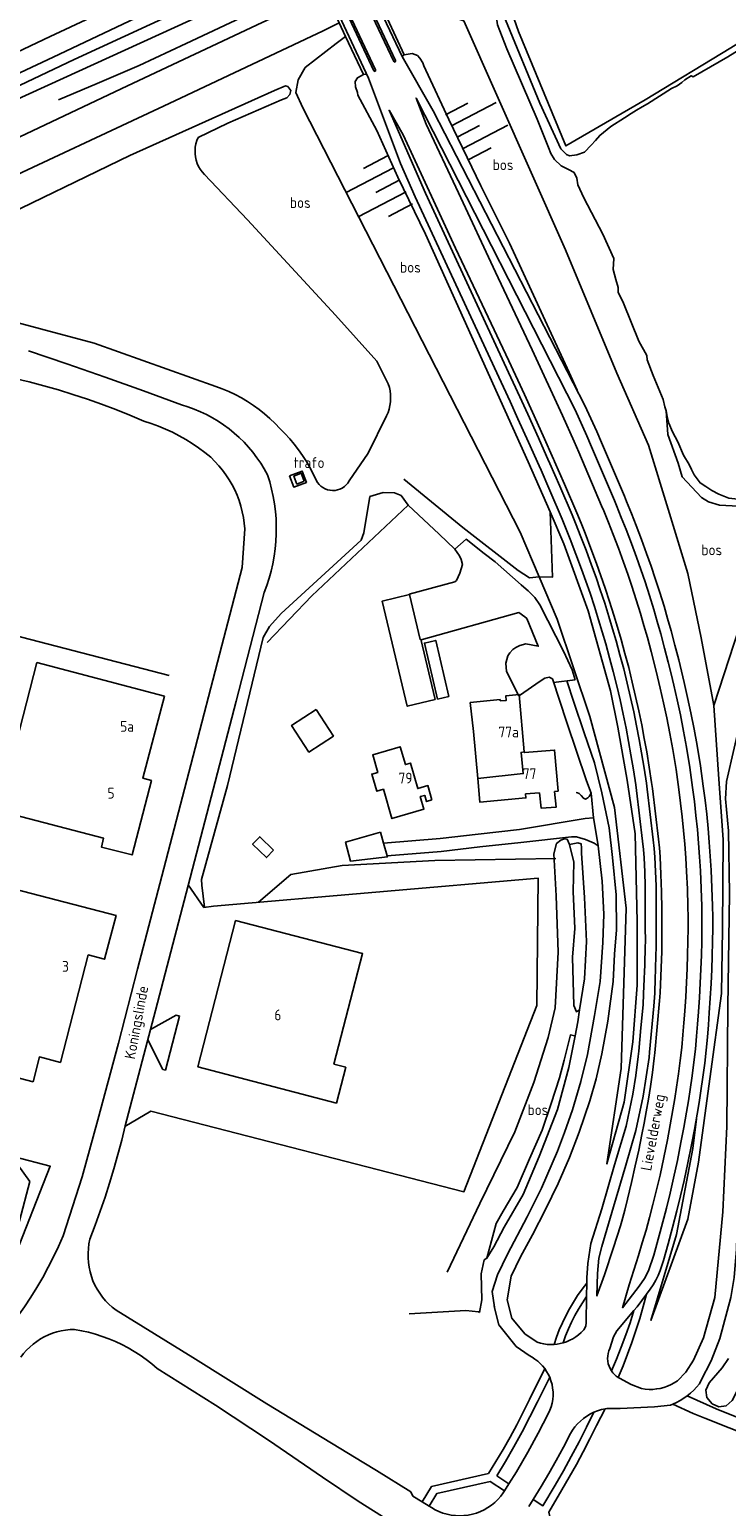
# Model space of a CAD drawing. Header units: metres. Extents: x 226218 to 240385, y 439369 to 449677.
# Tile 292 of 353: x 237043 to 237204, y 445986 to 446328. Entities that reach past the tile are written whole.
import ezdxf

# ---------------------------------------------------------------- set-up
doc = ezdxf.new("R2010")
doc.units = ezdxf.units.M
doc.header["$MEASUREMENT"] = 0
for name, color, linetype in [('BIJGEBOUW', 4, 'Continuous'), ('CULTUURAANDUIDING', 253, 'Continuous'), ('DAKRAND', 4, 'Continuous'), ('DAKRAND-BYG', 4, 'Continuous'), ('HEK', 253, 'Continuous'), ('HOOFDGEBOUW', 4, 'Continuous'), ('HOUTWAL', 253, 'Continuous'), ('HUISNUMMER', 253, 'Continuous'), ('INSTEEKSLOOT', 153, 'Continuous'), ('KANTVERH', 253, 'Continuous'), ('KANTWATER', 153, 'Continuous'), ('KNTGESLVERH', 253, 'Continuous'), ('KNTOPENVERH', 253, 'Continuous'), ('KUNSTWERK', 253, 'Continuous'), ('OVERVBOUW', 253, 'Continuous'), ('OVLIJNOBJ', 253, 'Continuous'), ('RASTER', 253, 'Continuous'), ('STRAATNAAM', 253, 'Continuous'), ('TALUD', 253, 'Continuous'), ('TUSSENMUUR', 253, 'Continuous')]:
    doc.layers.add(name, color=color, linetype=linetype)
doc.styles.get("Standard").update_dxf_attribs({"font": 'iso.shx'})

# ---------------------------------------------------------------- blocks, each defined once
blk = doc.blocks.new('TA', base_point=(75009.5, 300012))
for p, q in [((75009.5, 300012.5), (75010, 300012.5)), ((75009.5, 300012.25), (75010.5, 300012.25)), ((75009.5, 300012), (75010, 300012)), ((75009.5, 300011.75), (75010.5, 300011.75)), ((75009.5, 300011.5), (75010, 300011.5))]:
    blk.add_line(p, q)

msp = doc.modelspace()

# ---------------------------------------------------------------- linework, layer by layer
at = {"layer": 'BIJGEBOUW'}
for points in [[(237106.33, 446223.34), (237105.62, 446225.21), (237103.92, 446224.57), (237104.63, 446222.7), (237106.33, 446223.34)], [(237136.65, 446172.85), (237133.32, 446186.82), (237133.12, 446186.77), (237130.65, 446197.14), (237124.36, 446195.64), (237130.15, 446171.3), (237136.65, 446172.85)]]:
    msp.add_lwpolyline(points, dxfattribs=at)
at = {"layer": 'DAKRAND'}
msp.add_line((237151.67, 446172.54), (237151.65, 446172.83), dxfattribs=at)
for points in [[(237145.53, 446165.45), (237144.76, 446172.14), (237151.65, 446172.83)], [(237160.77, 446151.3), (237161.13, 446147.73), (237164.62, 446147.95), (237164.26, 446151.6)]]:
    msp.add_lwpolyline(points, dxfattribs=at)
at = {"layer": 'DAKRAND-BYG'}
for p, q in [((237124.68, 446139.62), (237123.96, 446142.16)), ((237125.51, 446136.67), (237124.68, 446139.62))]:
    msp.add_line(p, q, dxfattribs=at)
for points in [[(237137.16, 446172.96), (237134.12, 446185.9), (237136.74, 446186.52), (237139.78, 446173.58), (237137.16, 446172.96)], [(237109.07, 446170.58), (237113.09, 446164.42), (237107.4, 446160.7), (237103.38, 446166.86), (237109.07, 446170.58)], [(237123.96, 446142.16), (237115.87, 446139.86), (237117.01, 446135.47), (237125.58, 446136.45), (237125.51, 446136.67)], [(237099.22, 446138), (237096.04, 446141.11), (237094.38, 446139.42), (237097.57, 446136.3), (237099.22, 446138)]]:
    msp.add_lwpolyline(points, dxfattribs=at)
at = {"layer": 'HEK'}
for points in [[(237049.43, 446311.61), (237058.38, 446315.35), (237068.15, 446319.56), (237079.01, 446324.6), (237103.13, 446336.02), (237109.82, 446339.22)], [(237011.34, 446038.36), (236986.52, 446072.75), (237003.31, 446084.96), (237030.73, 446189.89), (237075.03, 446178.45)]]:
    msp.add_lwpolyline(points, dxfattribs=at)
at = {"layer": 'HOOFDGEBOUW'}
msp.add_line((237145.53, 446165.45), (237146.48, 446154.62), dxfattribs=at)
for points in [[(237073.94, 446173.67), (237068.96, 446154.65), (237070.96, 446154.13), (237066.48, 446136.9), (237059.37, 446138.74), (237059.89, 446140.76), (237035.54, 446147.08), (237044.45, 446181.39), (237073.94, 446173.67)], [(237157.26, 446160.72), (237156.1, 446174.02), (237152.99, 446173.75), (237153.09, 446172.66), (237151.67, 446172.54)], [(237135.89, 446149.62), (237134.93, 446152.94), (237132.6, 446152.27), (237130.89, 446158.16), (237129.72, 446157.82), (237128.53, 446161.92), (237122.16, 446160.07), (237123.34, 446156), (237121.96, 446155.6), (237123.11, 446151.65), (237124.65, 446152.09), (237126.61, 446145.33), (237134.02, 446147.48), (237133.18, 446150.39), (237134.21, 446150.69), (237134.63, 446149.25), (237135.89, 446149.62)], [(237164.26, 446151.6), (237165.09, 446151.67), (237164.26, 446161.18), (237157.27, 446160.57), (237157.26, 446160.72)], [(237146.48, 446154.62), (237146.95, 446149.15), (237157.63, 446150.09), (237157.55, 446151.02), (237160.77, 446151.3)], [(237008.74, 446093.58), (237043.55, 446084.45), (237045.04, 446090.17), (237049.89, 446088.92), (237056.32, 446113.77), (237060.11, 446112.79), (237062.76, 446122.92), (237019.38, 446134.15), (237008.74, 446093.58)], [(237081.69, 446087.86), (237113.77, 446079.5), (237115.93, 446087.79), (237113.17, 446088.51), (237119.82, 446114.09), (237090.43, 446121.73), (237081.69, 446087.86)], [(237037.81, 446042.97), (237038.04, 446043.13), (237042.8, 446061.36), (237038.65, 446067.12), (237034.27, 446063.97), (237030.49, 446069.23), (237026.16, 446066.12), (237022.39, 446071.36), (237018.01, 446068.22), (237014.26, 446073.44)]]:
    msp.add_lwpolyline(points, dxfattribs=at)
at = {"layer": 'HOUTWAL'}
for p, q in [((237115.12, 446134.44), (237136.53, 446135.61)), ((237136.53, 446135.61), (237164.59, 446136.08)), ((237095.76, 446125.95), (237103.23, 446132.39)), ((237103.23, 446132.39), (237115.12, 446134.44))]:
    msp.add_line(p, q, dxfattribs=at)
msp.add_lwpolyline([(237146.92, 446031.03), (237147.4, 446033.98), (237147.25, 446040), (237148, 446043.2), (237148.62, 446043.64)], dxfattribs=at)
at = {"layer": 'INSTEEKSLOOT'}
for points in [[(237253.68, 446369.3), (237253.24, 446372.58), (237251.85, 446382.74), (237251.06, 446391.03), (237249.96, 446393.48), (237248.46, 446393.6), (237246.56, 446392.24), (237242.93, 446388.87), (237238.66, 446385.47), (237227.74, 446378.73), (237201.02, 446362.89), (237172.9, 446347.2), (237150.53, 446335.76), (237152.9, 446330.08), (237160.83, 446310.86), (237165.73, 446300.29), (237166.59, 446299.42), (237167.06, 446298.97), (237167.71, 446298.67)], [(237088.22, 446337.18), (237053.09, 446320.95), (237027.86, 446308.97), (237000.55, 446296.03), (237000, 446295.78), (236878.08, 446238.98), (236766.28, 446185.49), (236736.37, 446170.92), (236700.16, 446153.43), (236700.19, 446152.53), (236700.75, 446151.81), (236701.78, 446151.11), (236702.94, 446151.17), (236704.25, 446151.67), (236705.11, 446152.18), (236713.77, 446156.65), (236748.62, 446172.95), (236811.05, 446202.21), (236935.49, 446261.92), (236976.55, 446281.17), (237000, 446291.53), (237004.17, 446293.37), (237035.47, 446309.75), (237101.97, 446340.11)], [(237141.97, 446334.18), (237141.66, 446333.33), (237141.75, 446332.57), (237142.3, 446331.69), (237144.05, 446332.18), (237147.06, 446333.73), (237148.06, 446334.52), (237148.64, 446334.71), (237149.29, 446333.59), (237150.43, 446331.53), (237150.82, 446330.56), (237151.08, 446328.93), (237153.25, 446323.37), (237160.25, 446307.15), (237162.82, 446300.58), (237163.39, 446299.22), (237164.28, 446297.77), (237165.77, 446296.29), (237167.52, 446295.5)], [(237081.75, 446302.88), (237088.61, 446306.17), (237101.09, 446311.58), (237102.26, 446312.05), (237102.98, 446312.86), (237103.2, 446313.76), (237102.52, 446314.7), (237102.01, 446314.84), (237099.4, 446313.76), (237065.93, 446298.72), (237033.12, 446282.87), (237026.53, 446279.6), (237013.8, 446273.28), (237000, 446266.78), (236958.31, 446247.12), (236930.23, 446234.09), (236924.64, 446231.32), (236901.93, 446220.59), (236840.42, 446191.44), (236783.04, 446163.6), (236768.6, 446156.7), (236727.68, 446137.19), (236715.56, 446131.34)], [(237083.22, 446294.34), (237082.71, 446294.91), (237082.26, 446295.53), (237081.88, 446296.2), (237081.56, 446296.9), (237081.32, 446297.63), (237081.15, 446298.38), (237081.06, 446299.14), (237081.04, 446299.91), (237081.11, 446300.67), (237081.24, 446301.43), (237081.46, 446302.17), (237081.75, 446302.88)], [(237125.78, 446245.89), (237123.12, 446251.16), (237113.53, 446261.76), (237093.18, 446283.82), (237083.22, 446294.34)], [(237032.77, 446261.94), (237057.73, 446255.3), (237085.82, 446245.29)], [(237085.82, 446245.29), (237087.35, 446244.73), (237088.86, 446244.09), (237090.33, 446243.39), (237091.78, 446242.62), (237093.18, 446241.79), (237094.55, 446240.9), (237095.88, 446239.94), (237097.15, 446238.93), (237098.39, 446237.85), (237099.57, 446236.73), (237100.7, 446235.55)], [(237125.39, 446238.48), (237125.71, 446239.26), (237125.97, 446240.07), (237126.16, 446240.89), (237126.27, 446241.73), (237126.32, 446242.57), (237126.29, 446243.41), (237126.19, 446244.25), (237126.02, 446245.08), (237125.78, 446245.89)], [(237116.74, 446223.43), (237121.09, 446229.86), (237125.39, 446238.48)], [(237100.7, 446235.55), (237101.85, 446234.39), (237102.95, 446233.18), (237103.99, 446231.93), (237104.99, 446230.63), (237105.92, 446229.3), (237106.81, 446227.92), (237107.63, 446226.52), (237108.4, 446225.07), (237109.1, 446223.6)], [(237109.1, 446223.6), (237109.4, 446223.1), (237109.76, 446222.64), (237110.18, 446222.23), (237110.65, 446221.88), (237111.17, 446221.6), (237111.71, 446221.39), (237112.29, 446221.26), (237112.87, 446221.21), (237113.45, 446221.24), (237114.03, 446221.34), (237114.59, 446221.52), (237115.11, 446221.78), (237115.6, 446222.11), (237116.04, 446222.5), (237116.42, 446222.94), (237116.74, 446223.43)], [(237170.04, 446101.04), (237171.15, 446108.23), (237171.65, 446116.89), (237171.22, 446127.06), (237170.53, 446137.34), (237170.46, 446138.57), (237170.45, 446139.45), (237169.67, 446139.68), (237167.75, 446139.34), (237168.7, 446135.22), (237168.54, 446128.45), (237168.96, 446119.88), (237168.44, 446113.22), (237168.69, 446102.05), (237169.3, 446100.64), (237170.04, 446101.04)], [(237170.04, 446101.04), (237169.61, 446098.27), (237168.99, 446095.03)], [(237168.99, 446095.03), (237168.56, 446095.17), (237167.94, 446095.25), (237166.49, 446089.43), (237165.43, 446085.37), (237163.51, 446079.43), (237161.38, 446073.25), (237158.48, 446066.57), (237155.6, 446059.95), (237152.33, 446054.46), (237150.74, 446051.6), (237148.62, 446043.64), (237150.19, 446046.25), (237152.58, 446050.79), (237156.96, 446058.38), (237160.68, 446067.17), (237164.92, 446078), (237167.6, 446087.75), (237168.99, 446095.03)], [(237204.53, 446020.42), (237203.02, 446018.22), (237200.01, 446014.76), (237199.28, 446013.11), (237199.52, 446011.35), (237200.75, 446009.91), (237202.25, 446009.24), (237203.95, 446009.45), (237205.33, 446010.69), (237206.43, 446012.8), (237207.26, 446015.67), (237209.65, 446020.73)]]:
    msp.add_lwpolyline(points, dxfattribs=at)
at = {"layer": 'KANTVERH'}
for p, q in [((237127.05, 446320.47), (237104.88, 446367.57)), ((237105.29, 446367.76), (237127.46, 446320.67)), ((237100.34, 446365.41), (237122.43, 446318.29)), ((237122.84, 446318.5), (237100.75, 446365.59)), ((237047.49, 446326.25), (236693.11, 446157.84)), ((237153.68, 446251.18), (237157.31, 446243.39)), ((237153.95, 446241.83), (237150.33, 446249.61)), ((237156.22, 446242.88), (237152.6, 446250.67)), ((237155.79, 446237.82), (237153.95, 446241.83)), ((237158.07, 446238.84), (237156.22, 446242.88)), ((237157.31, 446243.39), (237159.16, 446239.33)), ((237171.3, 446240.9), (237174.02, 446234.85)), ((237166.11, 446238.54), (237168.82, 446232.52)), ((237171.74, 446233.83), (237169.02, 446239.87)), ((237172.84, 446231.31), (237171.74, 446233.83)), ((237174.02, 446234.85), (237175.14, 446232.29)), ((237168.82, 446232.52), (237169.89, 446230.06)), ((237178.11, 446218.9), (237172.84, 446231.31)), ((237175.14, 446232.29), (237180.41, 446219.88)), ((237165.48, 446222.2), (237163.18, 446227.45)), ((237164.28, 446227.94), (237166.58, 446222.67)), ((237169.89, 446230.06), (237175.16, 446217.65)), ((237163.19, 446221.21), (237160.9, 446226.44)), ((237166, 446214.61), (237163.19, 446221.21)), ((237168.3, 446215.58), (237165.48, 446222.2)), ((237166.58, 446222.67), (237169.41, 446216.04)), ((237175.16, 446217.65), (237175.64, 446216.51)), ((237178.6, 446217.73), (237178.11, 446218.9)), ((237180.41, 446219.88), (237180.91, 446218.68)), ((237092.57, 446212.32), (237091.99, 446203.39)), ((237091.99, 446203.39), (237087.26, 446185.38)), ((237097.04, 446197.63), (237090.54, 446172.46)), ((237087.26, 446185.38), (237080.09, 446157.73)), ((237164.04, 446176.79), (237169.02, 446177.45)), ((237090.54, 446172.46), (237079.44, 446129.86)), ((237080.09, 446157.73), (237073.37, 446132)), ((237183.23, 446151.83), (237183.06, 446153.12)), ((237184.63, 446140.12), (237183.23, 446151.83)), ((237185.71, 446152.13), (237185.53, 446153.49)), ((237187.11, 446140.41), (237185.71, 446152.13)), ((237186.72, 446153.67), (237186.9, 446152.28)), ((237186.9, 446152.28), (237188.3, 446140.55)), ((237172.74, 446151.17), (237173.29, 446145.51)), ((237073.37, 446132), (237067.75, 446110.47)), ((237079.44, 446129.86), (237071.89, 446100.94)), ((237185.26, 446120.1), (237185.25, 446123.17)), ((237187.78, 446120.51), (237187.76, 446123.07)), ((237185.28, 446116.98), (237185.26, 446120.1)), ((237187.79, 446117), (237187.78, 446120.51)), ((237185.26, 446115.57), (237185.28, 446116.98)), ((237187.76, 446115.16), (237187.79, 446117)), ((237067.75, 446110.47), (237063.3, 446093.38)), ((237184.86, 446104.8), (237185.03, 446108.22)), ((237185.03, 446108.22), (237185.09, 446109.9)), ((237187.43, 446104.94), (237187.57, 446108.41)), ((237187.57, 446108.41), (237187.63, 446110.25)), ((237184.73, 446102.25), (237184.86, 446104.8)), ((237187.22, 446101.94), (237187.43, 446104.94)), ((237071.89, 446100.94), (237064.88, 446074.27)), ((237186.25, 446091.27), (237187.22, 446101.94)), ((237188.54, 446103.16), (237187.45, 446091.16)), ((237063.3, 446093.38), (237058.55, 446075.6)), ((237183.64, 446090.3), (237183.76, 446091.5)), ((237186.12, 446090.01), (237186.25, 446091.27)), ((237187.45, 446091.16), (237187.31, 446089.87)), ((237058.55, 446075.6), (237054.95, 446062.47)), ((237050.49, 446048.77), (237054.95, 446062.47)), ((237179.49, 446051.13), (237177.91, 446046.07)), ((237179.81, 446052.2), (237179.49, 446051.13)), ((237062.76, 446031.6), (237080.56, 446020.62)), ((237080.56, 446020.62), (237097.66, 446009.91)), ((237072.28, 446018.13), (237085.79, 446009.59)), ((237085.79, 446009.59), (237098.04, 446001.5)), ((237097.66, 446009.91), (237120.12, 445996.27)), ((237191.65, 446009.84), (237196.36, 446007.67)), ((237098.04, 446001.5), (237110.58, 445992.98)), ((237123.02, 445994.49), (237120.12, 445996.27)), ((237110.58, 445992.98), (237118.81, 445987.41))]:
    msp.add_line(p, q, dxfattribs=at)
for points in [[(237049.44, 446497.18), (237061.64, 446469.05), (237072.33, 446446.25), (237080.88, 446427.9), (237089.55, 446409.38), (237097.94, 446391.54), (237107.14, 446368.25), (237121.06, 446338.47), (237129, 446321.63), (237136.19, 446309.06), (237171.3, 446240.9)], [(237150.33, 446249.61), (237131.99, 446289.17), (237128.63, 446296.83), (237121.23, 446316.62), (237112.18, 446335.95), (237098.81, 446364.36), (237088.36, 446382.73), (237084.35, 446390.95), (237046.42, 446470.76)], [(237274.07, 446402.68), (237272.58, 446403.26), (237271.2, 446400.79), (237268.93, 446395.25), (237267.02, 446391.05), (237265.32, 446385.49), (237261.33, 446370.78), (237256.79, 446352.99), (237252.9, 446336.72), (237246.69, 446314.12), (237241.3, 446294.09), (237239.62, 446287.73), (237225.28, 446234.42), (237217.2, 446204.91), (237207.64, 446169.3), (237204.06, 446153.89), (237203.8, 446149.9), (237204.51, 446142.47), (237204.75, 446127.96), (237204.36, 446101.65), (237204.13, 446074.08), (237203.21, 446054.37), (237201.38, 446034.5), (237198.74, 446025.19)], [(237047.49, 446326.25), (237095.74, 446348.83), (237103.46, 446352.8)], [(236500.25, 446058.02), (236504.01, 446059.92), (236514.32, 446065.05), (236544.55, 446080.25), (236573.83, 446094.67), (236608.21, 446111.55), (236640.14, 446127.2), (236667.84, 446140.54), (236688.29, 446150.76), (236724.89, 446168.28), (236744.01, 446177.55), (236801.79, 446205.23), (236885.14, 446244.75), (236921.25, 446261.97), (236967.67, 446283.81), (236999.17, 446298.53), (237000, 446298.92), (237025.45, 446310.8), (237048.17, 446321.5), (237070.17, 446331.86), (237083.3, 446338.07), (237101.73, 446346.93), (237105.35, 446348.75)], [(236735.67, 446158.58), (236774.58, 446177.39), (236852.1, 446214.38), (236920.86, 446246.86), (236936.44, 446254.24), (236947.32, 446262.57), (236950.77, 446264.66), (236967.36, 446272.59), (236975.3, 446276.41), (236980.64, 446278.43), (236986.73, 446280.38), (237000, 446284.87), (237003.23, 446285.96), (237005.46, 446286.71), (237009.85, 446288.81), (237027.19, 446296.82), (237065.41, 446314.81), (237096.61, 446329.45), (237108.97, 446335.28), (237111.13, 446336.42)], [(236903.27, 446230.07), (236940.07, 446247.44), (236982.42, 446267.42), (237000, 446275.68), (237004.35, 446277.73), (237032.47, 446290.88), (237075.04, 446310.74), (237110.7, 446327.53), (237114.41, 446329.42)], [(237127.05, 446320.47), (237127.12, 446320.39), (237127.23, 446320.35), (237127.34, 446320.38), (237127.43, 446320.45), (237127.47, 446320.55), (237127.46, 446320.67)], [(237122.43, 446318.29), (237122.51, 446318.21), (237122.62, 446318.17), (237122.74, 446318.2), (237122.83, 446318.27), (237122.86, 446318.39), (237122.84, 446318.5)], [(237152.6, 446250.67), (237134.36, 446290.01), (237125.95, 446309.2), (237129.18, 446303.48), (237141.35, 446277.29), (237153.68, 446251.18)], [(237169.02, 446239.87), (237134.24, 446308.08), (237132.2, 446312.01), (237134.56, 446305.98), (237142.04, 446290.07), (237150.59, 446271.72), (237159.08, 446253.76), (237166.11, 446238.54)], [(237042.46, 446253.54), (237051.36, 446250.51), (237060.23, 446247.41), (237069.08, 446244.26), (237077.91, 446241.03)], [(237035.81, 446247.89), (237039.24, 446247.14), (237042.65, 446246.33), (237046.05, 446245.44), (237049.43, 446244.48), (237052.79, 446243.45), (237056.12, 446242.36), (237059.43, 446241.19), (237062.72, 446239.96), (237065.98, 446238.66), (237069.22, 446237.29)], [(237077.91, 446241.03), (237079.39, 446240.57), (237080.85, 446240.04), (237082.28, 446239.45), (237083.68, 446238.78), (237085.05, 446238.05), (237086.38, 446237.25), (237087.67, 446236.4), (237088.92, 446235.47), (237090.12, 446234.5), (237091.27, 446233.46), (237092.38, 446232.38), (237093.43, 446231.24), (237094.42, 446230.05), (237095.36, 446228.81), (237096.24, 446227.53), (237097.05, 446226.22), (237097.81, 446224.86)], [(237069.22, 446237.29), (237070.9, 446236.74), (237072.56, 446236.13), (237074.2, 446235.44), (237075.8, 446234.69), (237077.37, 446233.88), (237078.91, 446233), (237080.41, 446232.06), (237081.88, 446231.06), (237083.29, 446230), (237084.67, 446228.89)], [(237160.68, 446226.92), (237158.23, 446232.37), (237155.79, 446237.82)], [(237162.96, 446227.95), (237160.51, 446233.39), (237158.07, 446238.84)], [(237159.16, 446239.33), (237161.61, 446233.89), (237164.05, 446228.44)], [(237084.67, 446228.89), (237085.63, 446227.95), (237086.54, 446226.96), (237087.4, 446225.93), (237088.19, 446224.85), (237088.93, 446223.72), (237089.61, 446222.56), (237090.22, 446221.37), (237090.76, 446220.14), (237091.24, 446218.88), (237091.65, 446217.6), (237091.99, 446216.3), (237092.25, 446214.99), (237092.45, 446213.66), (237092.57, 446212.32)], [(237163.18, 446227.45), (237163.07, 446227.7), (237162.96, 446227.95)], [(237164.05, 446228.44), (237164.17, 446228.19), (237164.28, 446227.94)], [(237097.81, 446224.86), (237098.32, 446223.2), (237098.76, 446221.52), (237099.13, 446219.82), (237099.43, 446218.11), (237099.64, 446216.38), (237099.79, 446214.65), (237099.85, 446212.91), (237099.84, 446211.18), (237099.75, 446209.44), (237099.59, 446207.71), (237099.35, 446205.99), (237099.04, 446204.28), (237098.65, 446202.58), (237098.19, 446200.91), (237097.65, 446199.26), (237097.04, 446197.63)], [(237102.92, 446224.61), (237105.84, 446225.69), (237106.82, 446223.09), (237103.89, 446222), (237102.92, 446224.61)], [(237160.9, 446226.44), (237160.79, 446226.68), (237160.68, 446226.92)], [(237180.8, 446212.21), (237179.71, 446214.98), (237178.6, 446217.73)], [(237180.91, 446218.68), (237182.04, 446215.91), (237183.13, 446213.11)], [(237167.87, 446209.98), (237166.95, 446212.3), (237166, 446214.61)], [(237170.2, 446210.88), (237169.27, 446213.24), (237168.3, 446215.58)], [(237169.41, 446216.04), (237170.38, 446213.69), (237171.32, 446211.32)], [(237175.64, 446216.51), (237176.74, 446213.79), (237177.82, 446211.06)], [(237130.62, 446197.26), (237141.2, 446200.1), (237141.55, 446200.42), (237142.35, 446202.08), (237142.94, 446204.1), (237142.61, 446205.27), (237142.29, 446206.07), (237141.15, 446207.67), (237143.82, 446209.95), (237147.95, 446206.68), (237150.49, 446204.68), (237156.53, 446199.36), (237157.11, 446198.86), (237158.14, 446197.97), (237159.72, 446196.47), (237160.88, 446194.75), (237164.54, 446187.53), (237166.33, 446184.01), (237168.37, 446179.7), (237169.02, 446177.45)], [(237170.49, 446203.05), (237169.2, 446206.52), (237167.87, 446209.98)], [(237172.84, 446203.91), (237171.54, 446207.4), (237170.2, 446210.88)], [(237171.32, 446211.32), (237172.66, 446207.83), (237173.96, 446204.33)], [(237177.82, 446211.06), (237179.03, 446207.87), (237180.21, 446204.66)], [(237183.22, 446205.76), (237182.03, 446208.99), (237180.8, 446212.21)], [(237183.13, 446213.11), (237184.37, 446209.87), (237185.57, 446206.61)], [(237185.57, 446206.61), (237186.59, 446203.73), (237187.57, 446200.84)], [(237172.47, 446197.44), (237171.5, 446200.25), (237170.49, 446203.05)], [(237174.84, 446198.24), (237173.86, 446201.08), (237172.84, 446203.91)], [(237173.96, 446204.33), (237174.99, 446201.48), (237175.98, 446198.63)], [(237180.21, 446204.66), (237181.21, 446201.87), (237182.16, 446199.05)], [(237185.2, 446200.06), (237184.23, 446202.91), (237183.22, 446205.76)], [(237187.2, 446193.71), (237186.22, 446196.89), (237185.2, 446200.06)], [(237187.57, 446200.84), (237188.6, 446197.64), (237189.59, 446194.43)], [(237174.46, 446191.3), (237173.49, 446194.38), (237172.47, 446197.44)], [(237176.85, 446192.04), (237175.86, 446195.15), (237174.84, 446198.24)], [(237175.98, 446198.63), (237177.01, 446195.52), (237178, 446192.4)], [(237182.16, 446199.05), (237183.17, 446195.93), (237184.14, 446192.79)], [(237133.35, 446186.67), (237155.96, 446192.98), (237157.38, 446191.99), (237157.84, 446191.6), (237157.86, 446191.57), (237160.5, 446185.19), (237157.58, 446185.74), (237156.2, 446185.32), (237155.29, 446184.92), (237154.58, 446184.41), (237153.93, 446183.64), (237153.48, 446182.98), (237152.99, 446181.25), (237153.16, 446179.31), (237156.02, 446173.7)], [(237184.14, 446192.79), (237184.95, 446190.01), (237185.74, 446187.22)], [(237188.83, 446188.07), (237188.03, 446190.89), (237187.2, 446193.71)], [(237189.59, 446194.43), (237190.43, 446191.59), (237191.23, 446188.73)], [(237176.11, 446185.75), (237175.31, 446188.53), (237174.46, 446191.3)], [(237178.52, 446186.42), (237177.7, 446189.24), (237176.85, 446192.04)], [(237178, 446192.4), (237178.85, 446189.58), (237179.67, 446186.75)], [(237180.26, 446179.93), (237179.4, 446183.18), (237178.52, 446186.42)], [(237179.67, 446186.75), (237180.56, 446183.49), (237181.42, 446180.23)], [(237185.74, 446187.22), (237186.62, 446183.95), (237187.47, 446180.68)], [(237190.57, 446181.47), (237189.71, 446184.77), (237188.83, 446188.07)], [(237191.23, 446188.73), (237192.13, 446185.41), (237192.99, 446182.08)], [(237177.83, 446179.31), (237176.99, 446182.54), (237176.11, 446185.75)], [(237179.41, 446172.75), (237178.64, 446176.04), (237177.83, 446179.31)], [(237181.85, 446173.31), (237181.08, 446176.62), (237180.26, 446179.93)], [(237181.42, 446180.23), (237182.24, 446176.91), (237183.02, 446173.57)], [(237187.47, 446180.68), (237188.11, 446178.09), (237188.72, 446175.49)], [(237191.84, 446176.21), (237191.22, 446178.84), (237190.57, 446181.47)], [(237192.99, 446182.08), (237193.65, 446179.43), (237194.28, 446176.76)], [(237156.13, 446173.77), (237160.9, 446177.13), (237162.02, 446177.8), (237163.04, 446178.02), (237163.62, 446177.75), (237163.76, 446177.62), (237167.1, 446167.56), (237171.68, 446154.08), (237172.74, 446151.17), (237172.28, 446150.43), (237171.93, 446150.13), (237171.45, 446149.78), (237170.94, 446150.02), (237170.44, 446150.68), (237169.96, 446151.14), (237169.6, 446151.31), (237169.23, 446151.37)], [(237167.1, 446177.2), (237168.71, 446172.26), (237171.09, 446165.14), (237173.54, 446158.2), (237175.17, 446151.28), (237176.91, 446143.16), (237177.69, 446136.28), (237178.55, 446127.69), (237178.6, 446119.61), (237178.17, 446113.91), (237177.81, 446107.63), (237177.06, 446101.91), (237176.59, 446098.47), (237175.23, 446090.9), (237173.86, 446085.08), (237172.45, 446080.03), (237169.96, 446072.79)], [(237193.37, 446169.29), (237192.62, 446172.75), (237191.84, 446176.21)], [(237194.28, 446176.76), (237195.06, 446173.29), (237195.81, 446169.81)], [(237180.8, 446166.26), (237180.13, 446169.51), (237179.41, 446172.75)], [(237183.25, 446166.75), (237182.57, 446170.03), (237181.85, 446173.31)], [(237183.02, 446173.57), (237183.75, 446170.28), (237184.43, 446166.98)], [(237188.72, 446175.49), (237189.49, 446172.06), (237190.24, 446168.63)], [(237194.79, 446161.82), (237194.11, 446165.56), (237193.37, 446169.29)], [(237195.81, 446169.81), (237196.57, 446166.03), (237197.25, 446162.23)], [(237181.94, 446160.1), (237181.39, 446163.18), (237180.8, 446166.26)], [(237184.4, 446160.52), (237183.85, 446163.64), (237183.25, 446166.75)], [(237184.43, 446166.98), (237185.03, 446163.86), (237185.59, 446160.73)], [(237190.24, 446168.63), (237190.97, 446164.97), (237191.63, 446161.28)], [(237197.25, 446162.23), (237198.01, 446157.54), (237198.68, 446152.84)], [(237183.06, 446153.12), (237182.52, 446156.62), (237181.94, 446160.1)], [(237185.53, 446153.49), (237184.99, 446157.01), (237184.4, 446160.52)], [(237185.59, 446160.73), (237186.17, 446157.2), (237186.72, 446153.67)], [(237191.63, 446161.28), (237192.37, 446156.68), (237193.03, 446152.07)], [(237196.2, 446152.5), (237195.53, 446157.16), (237194.79, 446161.82)], [(237193.03, 446152.07), (237193.44, 446148.89), (237193.8, 446145.71), (237194.12, 446142.52)], [(237197.31, 446142.82), (237196.99, 446146.05), (237196.62, 446149.28), (237196.2, 446152.5)], [(237198.68, 446152.84), (237199.1, 446149.58), (237199.47, 446146.32), (237199.8, 446143.05)], [(237124.68, 446139.62), (237137.75, 446140.68), (237146.6, 446141.73), (237156.13, 446142.79), (237171.36, 446145.35)], [(237125.51, 446136.67), (237138.05, 446137.7), (237146.99, 446138.76), (237156.47, 446139.81), (237168.21, 446141.1), (237168.73, 446141.09), (237169.3, 446141.11), (237170.07, 446140.85), (237171.41, 446140.51), (237173.4, 446139.66), (237174.33, 446139.03), (237173.56, 446143.71), (237173.29, 446145.51), (237171.36, 446145.35)], [(237194.12, 446142.52), (237194.39, 446139.38), (237194.62, 446136.24), (237194.8, 446133.1)], [(237198, 446133.26), (237197.81, 446136.45), (237197.58, 446139.64), (237197.31, 446142.82)], [(237199.8, 446143.05), (237200.08, 446139.83), (237200.31, 446136.61), (237200.5, 446133.39)], [(237202.48, 446025.03), (237205.09, 446034.48), (237205.86, 446039.11), (237206.36, 446045.7), (237207.1, 446070.99), (237207.8, 446092.42), (237208.08, 446099.18), (237208.02, 446101.18), (237207.88, 446105.89), (237207.85, 446116.99), (237208.49, 446124.55), (237208.51, 446126.84), (237208.52, 446133.12), (237208.61, 446143.02)], [(237150.33, 446032.25), (237149.81, 446035.9), (237151.09, 446039.8), (237153.38, 446044.58), (237157.95, 446053.18), (237161.2, 446059.83), (237164.92, 446068.34), (237166.54, 446072.66), (237168.38, 446077.95), (237170.37, 446084.52), (237171.89, 446090.76), (237173.52, 446099.78), (237174.82, 446107.6), (237175.44, 446116.62), (237175.66, 446123.21), (237175.25, 446130.86), (237174.33, 446139.03)], [(237184.97, 446136.24), (237184.83, 446138.18), (237184.63, 446140.12)], [(237187.47, 446136.39), (237187.32, 446138.41), (237187.11, 446140.41)], [(237188.3, 446140.55), (237188.52, 446138.51), (237188.67, 446136.46)], [(237185.25, 446123.17), (237185.26, 446126.44), (237185.21, 446129.71), (237185.12, 446132.97), (237184.97, 446136.24)], [(237187.76, 446123.07), (237187.79, 446126.4), (237187.76, 446129.73), (237187.65, 446133.06), (237187.47, 446136.39)], [(237188.67, 446136.46), (237188.88, 446132.41), (237189.03, 446128.36)], [(237079.48, 446130.02), (237083.1, 446124.77), (237085.31, 446125.04), (237160.45, 446131.55), (237160.18, 446102.09), (237143.29, 446058.97), (237070.84, 446077.59), (237064.82, 446074.06)], [(237194.8, 446133.1), (237194.99, 446129.03), (237195.12, 446124.96)], [(237198.32, 446125.05), (237198.18, 446129.16), (237198, 446133.26)], [(237200.5, 446133.39), (237200.68, 446129.26), (237200.82, 446125.12)], [(237189.03, 446128.36), (237189.11, 446124.43), (237189.08, 446114.59)], [(237195.12, 446124.96), (237195.17, 446122.48), (237195.17, 446120)], [(237198.37, 446119.97), (237198.37, 446122.51), (237198.32, 446125.05)], [(237200.82, 446125.12), (237200.87, 446122.53), (237200.87, 446119.95)], [(237195.17, 446120), (237195.12, 446116.89), (237195.05, 446113.77)], [(237198.24, 446113.68), (237198.32, 446116.83), (237198.37, 446119.97)], [(237200.87, 446119.95), (237200.82, 446116.78), (237200.74, 446113.6)], [(237185.18, 446112.92), (237185.22, 446114.25), (237185.26, 446115.57)], [(237187.69, 446112.71), (237187.73, 446113.93), (237187.76, 446115.16)], [(237189.08, 446114.59), (237188.96, 446110.76), (237188.8, 446106.92)], [(237185.09, 446109.9), (237185.14, 446111.41), (237185.18, 446112.92)], [(237187.63, 446110.25), (237187.66, 446111.48), (237187.69, 446112.71)], [(237195.05, 446113.77), (237194.93, 446110.6), (237194.79, 446107.42)], [(237197.98, 446107.26), (237198.13, 446110.47), (237198.24, 446113.68)], [(237200.74, 446113.6), (237200.63, 446110.37), (237200.48, 446107.13)], [(237194.79, 446107.42), (237194.61, 446104.1), (237194.39, 446100.79)], [(237188.8, 446106.92), (237188.69, 446105.04), (237188.54, 446103.16)], [(237197.59, 446100.57), (237197.8, 446103.91), (237197.98, 446107.26)], [(237200.48, 446107.13), (237200.3, 446103.77), (237200.08, 446100.4)], [(237183.76, 446091.5), (237184.26, 446096.87), (237184.73, 446102.25)], [(237194.39, 446100.79), (237194.19, 446098.03), (237193.96, 446095.28)], [(237197.15, 446095), (237197.38, 446097.78), (237197.59, 446100.57)], [(237070.1, 446094.13), (237073.62, 446087.28), (237074.18, 446087.14), (237077.46, 446099.64), (237076.67, 446099.85), (237070.73, 446096.51)], [(237200.08, 446100.4), (237199.88, 446097.59), (237199.64, 446094.77)], [(237193.96, 446095.28), (237193.68, 446092.32), (237193.35, 446089.37)], [(237196.52, 446088.99), (237196.86, 446091.99), (237197.15, 446095)], [(237199.64, 446094.77), (237199.35, 446091.73), (237199.01, 446088.7)], [(237182.38, 446081.53), (237183.04, 446085.91), (237183.64, 446090.3)], [(237184.78, 446081.07), (237185.48, 446085.54), (237186.12, 446090.01)], [(237187.31, 446089.87), (237186.9, 446086.59), (237186.44, 446083.31)], [(237193.35, 446089.37), (237192.95, 446086.25), (237192.51, 446083.14)], [(237195.68, 446082.67), (237196.13, 446085.83), (237196.52, 446088.99)], [(237199.01, 446088.7), (237198.6, 446085.5), (237198.15, 446082.31)], [(237186.44, 446083.31), (237185.99, 446080.4), (237185.5, 446077.51)], [(237192.51, 446083.14), (237192.11, 446080.52), (237191.67, 446077.91)], [(237194.82, 446077.36), (237195.27, 446080.01), (237195.68, 446082.67)], [(237198.15, 446082.31), (237197.73, 446079.61), (237197.28, 446076.93)], [(237185.5, 446077.51), (237185.01, 446074.88), (237184.49, 446072.25)], [(237191.67, 446077.91), (237191.04, 446074.43), (237190.38, 446070.97)], [(237193.52, 446070.35), (237194.19, 446073.85), (237194.82, 446077.36)], [(237197.28, 446076.93), (237196.64, 446073.4), (237195.97, 446069.87)], [(237064.88, 446074.27), (237064.07, 446070.92), (237063.2, 446067.6), (237062.27, 446064.29), (237061.28, 446061), (237060.23, 446057.72), (237059.12, 446054.47), (237057.95, 446051.24), (237056.73, 446048.03)], [(237157.35, 446026.11), (237154.38, 446029.75), (237153.28, 446033.94), (237154.22, 446039.44), (237156.4, 446043.95), (237159.14, 446048.99), (237162.2, 446054.84), (237165.13, 446060.86), (237167.68, 446066.92), (237169.96, 446072.79)], [(237184.49, 446072.25), (237183.73, 446068.61), (237182.94, 446064.98)], [(237190.38, 446070.97), (237189.55, 446066.88), (237188.67, 446062.8)], [(237191.8, 446062.11), (237192.68, 446066.22), (237193.52, 446070.35)], [(237195.97, 446069.87), (237195.13, 446065.71), (237194.24, 446061.56)], [(237182.94, 446064.98), (237182.05, 446061.1), (237181.13, 446057.23)], [(237188.67, 446062.8), (237187.88, 446059.4), (237187.04, 446056)], [(237190.14, 446055.2), (237190.99, 446058.65), (237191.8, 446062.11)], [(237194.24, 446061.56), (237193.43, 446058.07), (237192.56, 446054.58)], [(237181.13, 446057.23), (237180.49, 446054.71), (237179.81, 446052.2)], [(237187.04, 446056), (237186.26, 446053.04), (237185.44, 446050.1)], [(237187.23, 446044.28), (237188.72, 446049.73), (237190.14, 446055.2)], [(237192.56, 446054.58), (237191.57, 446050.74), (237190.53, 446046.9), (237189.46, 446043.08)], [(237185.44, 446050.1), (237184.57, 446047.16), (237183.67, 446044.22)], [(237050.49, 446048.77), (237049.42, 446046.31), (237048.29, 446043.9), (237047.08, 446041.51), (237045.81, 446039.16), (237044.46, 446036.85), (237043.06, 446034.58), (237041.58, 446032.35), (237040.04, 446030.17), (237038.44, 446028.03)], [(237056.73, 446048.03), (237056.5, 446046.96), (237056.35, 446045.87), (237056.28, 446044.78), (237056.28, 446043.69), (237056.36, 446042.6), (237056.51, 446041.52), (237056.74, 446040.45), (237057.05, 446039.4), (237057.42, 446038.38), (237057.87, 446037.38), (237058.39, 446036.42), (237058.97, 446035.49), (237059.61, 446034.61), (237060.32, 446033.78), (237061.08, 446033), (237061.89, 446032.27), (237062.76, 446031.6)], [(237164.13, 446023.66), (237164.71, 446025.36), (237165.36, 446027.04), (237166.07, 446028.69), (237166.85, 446030.31), (237167.7, 446031.9), (237168.61, 446033.45), (237169.58, 446034.96), (237170.61, 446036.43), (237171.7, 446037.85)], [(237155.37, 446023.16), (237151.39, 446028.23), (237150.29, 446032.4)], [(237171.66, 446034.75), (237170.7, 446033.32), (237169.79, 446031.85), (237168.95, 446030.35), (237168.17, 446028.82), (237167.45, 446027.25), (237166.8, 446025.65), (237166.22, 446024.03)], [(237185.51, 446035.26), (237184.76, 446032.45), (237183.96, 446029.65), (237183.08, 446026.88), (237182.15, 446024.12), (237181.15, 446021.39), (237180.1, 446018.68), (237178.98, 446015.99)], [(237177.42, 446017.53), (237178.6, 446020.28), (237179.71, 446023.06), (237180.75, 446025.86), (237181.73, 446028.68), (237182.63, 446031.53)], [(237053.16, 446027.12), (237052.12, 446027.09), (237051.09, 446026.99), (237050.07, 446026.82), (237049.06, 446026.58), (237048.07, 446026.27), (237047.1, 446025.89), (237046.16, 446025.44), (237045.26, 446024.94), (237044.39, 446024.37), (237043.57, 446023.74), (237042.78, 446023.06), (237042.05, 446022.32), (237041.37, 446021.54), (237040.75, 446020.71)], [(237072.28, 446018.13), (237071.02, 446019.19), (237069.71, 446020.2), (237068.36, 446021.14), (237066.98, 446022.03), (237065.55, 446022.85), (237064.09, 446023.62), (237062.6, 446024.32), (237061.08, 446024.95), (237059.54, 446025.52), (237057.97, 446026.02), (237056.38, 446026.46), (237054.78, 446026.82), (237053.16, 446027.12)], [(237222.29, 446010.43), (237222.11, 446009.05), (237221.12, 446005.82), (237220.03, 446003.92), (237219.71, 446003.35), (237219.14, 446002.91), (237218.57, 446002.51), (237217.58, 446002.42), (237216.14, 446003.04), (237208.79, 446005.91), (237201.7, 446008.74), (237194.95, 446011.77)], [(237196.36, 446007.67), (237199.03, 446006.59), (237210.3, 446002.15), (237216.7, 445999.68)]]:
    msp.add_lwpolyline(points, dxfattribs=at)
at = {"layer": 'KANTWATER'}
for points in [[(237167.71, 446298.67), (237169.42, 446298.85), (237171.19, 446299.51), (237172.72, 446301.12), (237173.71, 446302.16), (237174.7, 446303.38), (237177.28, 446305.44), (237180.47, 446307.4), (237181.97, 446308.43), (237183.21, 446309.23), (237184.54, 446310.01), (237185.74, 446310.65), (237191.35, 446314.21), (237192.66, 446314.84), (237193.18, 446315.22), (237193.72, 446315.64), (237194.42, 446316.26), (237195.88, 446317.15), (237196.31, 446316.93), (237204.36, 446321.56), (237213.87, 446327.39), (237221.62, 446332.07)], [(237200.67, 446221.25), (237202.27, 446220.35), (237204.61, 446219.43), (237208.79, 446218.98), (237211.38, 446220.49), (237213.46, 446224.17), (237215.94, 446230.04), (237217.17, 446235.03), (237225.84, 446267.6), (237226.77, 446270.21), (237233.81, 446294.25), (237236.42, 446303.38), (237236.83, 446305.48), (237236.03, 446305.85), (237236.67, 446308.2), (237237.77, 446307.84), (237237.62, 446308.25), (237237.4, 446309.09), (237237.83, 446309.77)], [(237167.52, 446295.5), (237168.8, 446294.78), (237169.44, 446293.46), (237169.67, 446291.96), (237171.05, 446288.9), (237175.43, 446280.53), (237177.98, 446274.91), (237177.79, 446272.37), (237178.42, 446270.06), (237178.99, 446268.17), (237178.95, 446267.05), (237179.55, 446266.04), (237180.19, 446264.54), (237183.8, 446255.75), (237185.62, 446252.43), (237185.73, 446251.46), (237187.1, 446247.8), (237189.38, 446242.24), (237189.82, 446240.57), (237190.1, 446239.62), (237190.3, 446238.3), (237190.7, 446236.78), (237191.52, 446234.82), (237192.8, 446232.5), (237194.13, 446229.37), (237195.43, 446227.24), (237195.93, 446226.04), (237196.61, 446224.82), (237197.26, 446223.91), (237197.94, 446222.99), (237199.27, 446222.18), (237200.67, 446221.25)]]:
    msp.add_lwpolyline(points, dxfattribs=at)
at = {"layer": 'KNTGESLVERH'}
for p, q in [((237171.7, 446037.85), (237171.66, 446034.75)), ((237185.51, 446035.26), (237186.38, 446036.43)), ((237160.24, 446024.15), (237157.35, 446026.11)), ((237155.37, 446023.16), (237158.37, 446021.1)), ((237179.26, 446015.82), (237178.98, 446015.99)), ((237175.98, 446008.78), (237176.38, 446008.84)), ((237191.12, 446009.63), (237191.65, 446009.84)), ((237153.69, 445991.39), (237152.68, 445989.79)), ((237152.68, 445989.79), (237152.39, 445989.32)), ((237135.24, 445986.21), (237133.6, 445987.23)), ((237135.75, 445985.9), (237135.24, 445986.21)), ((237158.29, 445986.14), (237159.34, 445987.76))]:
    msp.add_line(p, q, dxfattribs=at)
for points in [[(237182.38, 446081.53), (237180.81, 446074.15), (237178.12, 446065.24), (237175.22, 446055), (237172.67, 446047), (237171.94, 446042.41), (237171.72, 446039.07), (237171.7, 446037.85)], [(237177.91, 446046.07), (237175.81, 446039.78), (237174.07, 446034.88), (237174.2, 446040.09), (237174.53, 446043.58), (237175.18, 446046.31), (237177.88, 446055.51), (237180.79, 446065.16), (237183.07, 446073.12), (237184.78, 446081.07)], [(237187.23, 446044.28), (237186, 446040.67), (237185.06, 446038.94), (237183.87, 446037.16), (237180.02, 446032.14), (237181.55, 446037.47), (237183.67, 446044.22)], [(237186.38, 446036.43), (237187.06, 446037.45), (237187.68, 446038.51), (237188.23, 446039.61), (237188.71, 446040.74), (237189.12, 446041.9), (237189.46, 446043.08)], [(237171.66, 446034.75), (237171.58, 446028.7), (237171.46, 446027.85), (237171.02, 446027.04)], [(237182.63, 446031.53), (237183.34, 446032.38), (237185.51, 446035.26)], [(237177.03, 446022.72), (237177.87, 446025.41), (237178.68, 446026.79), (237182.63, 446031.53)], [(237171.02, 446027.04), (237170.45, 446026.45), (237169.83, 446025.91), (237169.18, 446025.42), (237168.48, 446024.99), (237167.76, 446024.61), (237167, 446024.29), (237166.22, 446024.03)], [(237164.13, 446023.66), (237163.34, 446023.64), (237162.55, 446023.67), (237161.77, 446023.77), (237161, 446023.93), (237160.24, 446024.15)], [(237166.22, 446024.03), (237165.54, 446023.86), (237164.84, 446023.74), (237164.13, 446023.66)], [(237177.42, 446017.53), (237177.12, 446018.06), (237176.88, 446018.61), (237176.7, 446019.18), (237176.58, 446019.78), (237176.54, 446020.38), (237176.56, 446020.98), (237176.65, 446021.57), (237176.81, 446022.16), (237177.03, 446022.72)], [(237198.74, 446025.19), (237196.45, 446020.01), (237194.66, 446017.24), (237192.72, 446015.25)], [(237197.8, 446014.54), (237198.09, 446015.22), (237200.5, 446019.88), (237202.48, 446025.03)], [(237158.37, 446021.1), (237159.07, 446020.72), (237159.73, 446020.29), (237160.36, 446019.8), (237160.95, 446019.27), (237161.5, 446018.69), (237161.99, 446018.07)], [(237161.99, 446018.07), (237162.42, 446017.43), (237162.8, 446016.76), (237163.13, 446016.07)], [(237163.13, 446016.07), (237163.43, 446015.25), (237163.67, 446014.41), (237163.82, 446013.55), (237163.9, 446012.68), (237163.91, 446011.81), (237163.84, 446010.94), (237163.69, 446010.08), (237163.46, 446009.24), (237163.17, 446008.42), (237162.8, 446007.63)], [(237178.98, 446015.99), (237178.53, 446016.31), (237178.12, 446016.68), (237177.75, 446017.09), (237177.42, 446017.53)], [(237184.37, 446013.43), (237182.02, 446014.38), (237179.26, 446015.82)], [(237192.72, 446015.25), (237191.98, 446014.78), (237191.21, 446014.36), (237190.41, 446014.01), (237189.58, 446013.72), (237188.73, 446013.5), (237187.87, 446013.35), (237186.99, 446013.26), (237186.12, 446013.25), (237185.24, 446013.31), (237184.37, 446013.43)], [(237191.65, 446009.84), (237192.51, 446010.25), (237193.36, 446010.71), (237194.17, 446011.22), (237194.95, 446011.77)], [(237194.95, 446011.77), (237195.72, 446012.4), (237196.46, 446013.07), (237197.15, 446013.78), (237197.8, 446014.54)], [(237173.38, 446007.98), (237174.23, 446008.31), (237175.09, 446008.58), (237175.98, 446008.78)], [(237176.38, 446008.84), (237179.42, 446008.83), (237187.4, 446009.24), (237191.12, 446009.63)], [(237162.8, 446007.63), (237160.49, 446003.15), (237158.11, 445998.76), (237155.46, 445994.21), (237153.69, 445991.39)], [(237167.93, 446003.02), (237168.42, 446003.82), (237168.98, 446004.58), (237169.59, 446005.29), (237170.26, 446005.94), (237170.97, 446006.55), (237171.74, 446007.09), (237172.54, 446007.57), (237173.38, 446007.98)], [(237167.93, 446003.02), (237166.3, 445999.92), (237164.63, 445996.84), (237162.91, 445993.79), (237161.15, 445990.76), (237159.34, 445987.76)], [(237133.6, 445987.23), (237131.42, 445988.58), (237131.02, 445989.53), (237123.02, 445994.49)], [(237152.39, 445989.32), (237151.79, 445988.53), (237151.14, 445987.79), (237150.42, 445987.11), (237149.66, 445986.49), (237148.85, 445985.93), (237147.99, 445985.43), (237147.1, 445985.01), (237146.18, 445984.66), (237145.23, 445984.39), (237144.27, 445984.19), (237143.29, 445984.07), (237142.3, 445984.03), (237141.32, 445984.06), (237140.34, 445984.18), (237139.37, 445984.38), (237138.42, 445984.65), (237137.5, 445984.99), (237136.61, 445985.41), (237135.75, 445985.9)], [(237118.81, 445987.41), (237125.9, 445982.94), (237126.86, 445982.91), (237127.7, 445982.74), (237127.84, 445982.88), (237130.01, 445981.55)]]:
    msp.add_lwpolyline(points, dxfattribs=at)
at = {"layer": 'KNTOPENVERH'}
for p, q in [((237158.46, 446010.9), (237161.99, 446018.07)), ((237163.13, 446016.07), (237160.32, 446010.38)), ((237173.96, 446004.87), (237175.98, 446008.78)), ((237150.87, 445993.25), (237153.69, 445991.39))]:
    msp.add_line(p, q, dxfattribs=at)
for points in [[(237148.98, 445993.81), (237150.69, 445996.58), (237152.35, 445999.38), (237153.96, 446002.22), (237155.51, 446005.08), (237157.01, 446007.97), (237158.46, 446010.9)], [(237160.32, 446010.38), (237158.57, 446006.88), (237156.75, 446003.41), (237154.86, 445999.99), (237152.89, 445996.6), (237150.87, 445993.25)], [(237164.39, 445991.08), (237166.29, 445994.41), (237168.13, 445997.76), (237169.93, 446001.14), (237171.68, 446004.55), (237173.38, 446007.98)], [(237165.98, 445990.02), (237167.67, 445992.94), (237169.31, 445995.88), (237170.91, 445998.85), (237172.46, 446001.85), (237173.96, 446004.87)], [(237148.98, 445993.81), (237135.78, 445990.82), (237133.6, 445987.23)], [(237152.68, 445989.79), (237149.36, 445991.95), (237136.98, 445989.15), (237135.24, 445986.21)], [(237159.34, 445987.76), (237161.56, 445986.34), (237164.39, 445991.08)], [(237164.66, 445967.7), (237166.38, 445970.29), (237162.91, 445984.86), (237165.98, 445990.02)]]:
    msp.add_lwpolyline(points, dxfattribs=at)
at = {"layer": 'KUNSTWERK'}
msp.add_line((237120.43, 446317.51), (237120.8, 446317.53), dxfattribs=at)
for points in [[(237107.1, 446368.35), (237107.57, 446368.61), (237112.25, 446358.65), (237112.75, 446357.58), (237114.82, 446353.17), (237116.19, 446350.26), (237117.39, 446347.7), (237119.26, 446343.72), (237120.53, 446341.02), (237123.92, 446333.8), (237125.56, 446330.31), (237129.48, 446321.98), (237128.96, 446321.72)], [(237120.43, 446317.51), (237120, 446317.47), (237115.87, 446326.28), (237114.41, 446329.42), (237111.13, 446336.42), (237109.82, 446339.22), (237108.05, 446342.99), (237106.89, 446345.47), (237105.35, 446348.75), (237103.46, 446352.8), (237102.81, 446354.18), (237098.12, 446364.21), (237098.22, 446364.46)]]:
    msp.add_lwpolyline(points, dxfattribs=at)
at = {"layer": 'OVERVBOUW'}
msp.add_lwpolyline([(237037.81, 446042.97), (237038.78, 446042.72), (237047.52, 446064.9), (237014.44, 446073.57), (237014.26, 446073.44)], dxfattribs=at)
at = {"layer": 'OVLIJNOBJ'}
for p, q in [((237201.09, 446171.46), (237219.21, 446227.05)), ((237121.49, 446219.8), (237124.59, 446220.77)), ((237124.59, 446220.77), (237127.22, 446220.67)), ((237127.22, 446220.67), (237128.74, 446220.08)), ((237120.1, 446211.45), (237121.49, 446219.8)), ((237128.74, 446220.08), (237130.38, 446217.83)), ((237119.51, 446209.72), (237120.1, 446211.45)), ((237100.96, 446192.78), (237119.51, 446209.72)), ((237098.28, 446189.79), (237100.96, 446192.78)), ((237096.79, 446187.24), (237098.28, 446189.79)), ((237088.57, 446152.94), (237096.79, 446187.24)), ((237082.55, 446131.21), (237088.57, 446152.94)), ((237082.62, 446129.92), (237082.55, 446131.21)), ((237083.22, 446124.79), (237082.62, 446129.92))]:
    msp.add_line(p, q, dxfattribs=at)
for points in [[(237190.1, 446239.62), (237190.51, 446234.17), (237192.9, 446227.54), (237193.78, 446224.39), (237198.3, 446219.58), (237199.88, 446218.56), (237202.43, 446217.84), (237206.86, 446217.62), (237208.77, 446218.15), (237211.42, 446219.23), (237219.21, 446227.05), (237227.81, 446263.25), (237238.9, 446301), (237248.37, 446335.59), (237250.74, 446339.97), (237249.86, 446341.51)], [(237125.56, 446330.31), (237127.55, 446331.11), (237129.82, 446331.66), (237135.15, 446332.09), (237139.88, 446331.05), (237143.23, 446329.86), (237166.81, 446276.92), (237178.65, 446248.38), (237185.99, 446231.72), (237190.86, 446215.89), (237195.11, 446202.02), (237198.23, 446187.1), (237201.09, 446171.46), (237202.27, 446154.45), (237203.25, 446140.47), (237203.14, 446119.71), (237202.9, 446104.86), (237200.23, 446085.08), (237197.56, 446065.86), (237195.11, 446052.66), (237186.58, 446029.2), (237192.46, 446049.1), (237196.25, 446069), (237197.09, 446075.85)], [(237104.95, 446316.23), (237106.54, 446319.06), (237113.74, 446324.61), (237115.87, 446326.28)], [(237169.5, 446244.4), (237167.67, 446248.51), (237153.81, 446278.41), (237147.2, 446291.67), (237139.77, 446307.01), (237134.43, 446318.46), (237134.01, 446319.47), (237133.76, 446320.18), (237133.09, 446321.21), (237132.5, 446321.85), (237131.33, 446322.28), (237129.48, 446321.98)], [(237120, 446317.47), (237118.66, 446316.71), (237118.11, 446315.81), (237118.2, 446314.57), (237118.62, 446313.32), (237118.69, 446312.68), (237123.14, 446304.49), (237127.97, 446293.74), (237134.37, 446280.49), (237158.16, 446227.83), (237163.21, 446216.26), (237166.43, 446208.87), (237172.07, 446193.34), (237177.21, 446174.9), (237178.93, 446166.49), (237181.05, 446154.19), (237182.93, 446141.79), (237183.39, 446121.49), (237183.34, 446106.75), (237182.38, 446093.66), (237180.35, 446079.74), (237176.38, 446065.43), (237179.65, 446087.51), (237180.8, 446124.58), (237178.11, 446147.9), (237172.39, 446168.91), (237164.86, 446191.48), (237160.7, 446201.28), (237156.32, 446211.57), (237106.01, 446309.74), (237104.35, 446313.3), (237104.95, 446316.23)], [(237129.35, 446223.81), (237143.03, 446212.65), (237155.8, 446202.7), (237158.47, 446201.04), (237160.7, 446201.28), (237163.77, 446201.16), (237163.21, 446216.26)], [(237139.39, 446040.41), (237146.99, 446056.26), (237155.09, 446072.85), (237159.44, 446084.29), (237162.75, 446094.67), (237164.4, 446101.57), (237165.06, 446114.41), (237164.61, 446127.47), (237164.06, 446137.18), (237164.73, 446139.57), (237165.73, 446140.35), (237166.53, 446140.61), (237167.15, 446140.56), (237167.75, 446139.34)], [(237130.64, 446030.76), (237143.72, 446031.53), (237146.67, 446031.2), (237146.92, 446031.03)]]:
    msp.add_lwpolyline(points, dxfattribs=at)
at = {"layer": 'RASTER'}
for points in [[(237157.16, 446338.12), (237152.68, 446335.83), (237153.95, 446332.89), (237154.92, 446330.26), (237155.95, 446327.4), (237166.88, 446300.93), (237185.22, 446311.62), (237205.05, 446323.61), (237222.82, 446334.56), (237227.59, 446337.37), (237228.52, 446338.04), (237230.12, 446338.58), (237233.12, 446339.53), (237242.25, 446342.02), (237248.07, 446343.73)], [(237097.75, 446186.06), (237108.06, 446196.86), (237119.91, 446207.95), (237130.38, 446217.83), (237137.55, 446211.11), (237141.15, 446207.67)]]:
    msp.add_lwpolyline(points, dxfattribs=at)
at = {"layer": 'TUSSENMUUR'}
msp.add_lwpolyline([(237146.48, 446154.62), (237157.03, 446155.71), (237156.52, 446160.64), (237157.26, 446160.72)], dxfattribs=at)

# ---------------------------------------------------------------- block references
at = {"layer": 'TALUD'}
for p, xscale, yscale, rotation in [((237141.73, 446302.95), 11.7, 11.7, 27.5002), ((237128.46, 446293.09), 12.53, 12.53, 207.6097)]:
    msp.add_blockref('TA', p, dxfattribs=dict(at, xscale=xscale, yscale=yscale, rotation=rotation))

# ---------------------------------------------------------------- texts
at = {"layer": 'CULTUURAANDUIDING'}
for p in [(237149.93, 446295.34), (237103, 446286.58), (237128.49, 446271.63), (237198.23, 446206.24), (237158, 446076.7)]:
    msp.add_text('bos', height=2.5, dxfattribs=at).set_placement(p)
at = {"layer": 'HUISNUMMER'}
for s, p in [('trafo', (237103.88, 446226.42)), ('5a', (237063.71, 446165.39)), ('77a', (237151.27, 446164.09)), ('79', (237128.14, 446153.43)), ('77', (237156.91, 446154.46)), ('5', (237060.79, 446149.94)), ('3', (237050.27, 446109.87)), ('6', (237099.4, 446098.65))]:
    msp.add_text(s, height=2.5, dxfattribs=at).set_placement(p)
at = {"layer": 'STRAATNAAM'}
for s, p in [('Koningslinde', (237067.13, 446089.51)), ('Lievelderweg', (237186.59, 446063.68))]:
    msp.add_text(s, height=2.5, rotation=79.5106, dxfattribs=at).set_placement(p)

doc.saveas('drawing.dxf')
